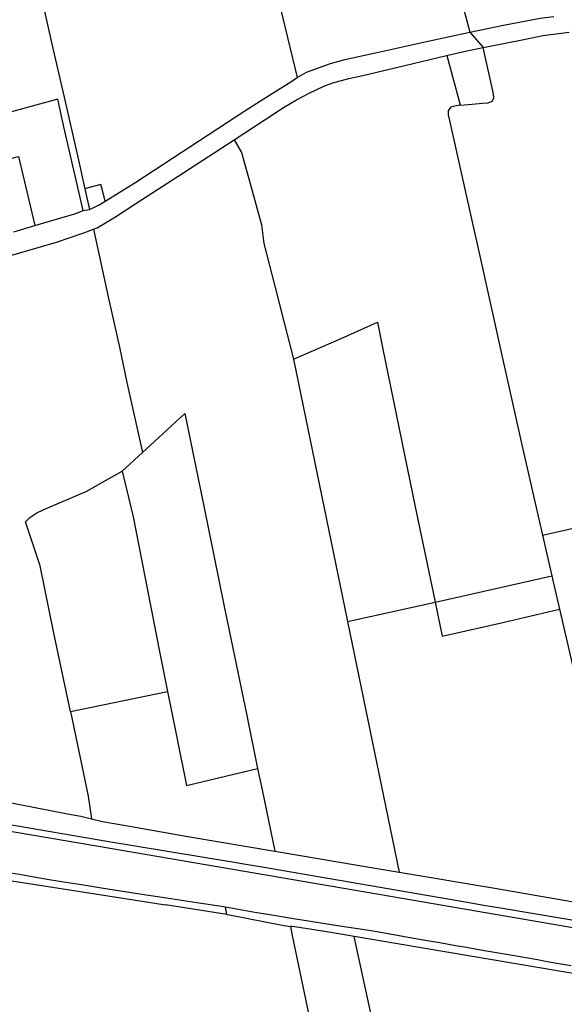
# Model space of a CAD drawing. Header units: inches. Extents: x 210911 to 224988, y 571697 to 586201.
# Tile 257 of 301: x 223410 to 223737, y 581127 to 581719. Entities that reach past the tile are written whole.
import ezdxf

# ---------------------------------------------------------------- set-up
doc = ezdxf.new("R2010")
doc.units = ezdxf.units.IN
doc.header["$MEASUREMENT"] = 0

msp = doc.modelspace()

# ---------------------------------------------------------------- linework, layer by layer
for points in [[(223655.526, 581807.894), (223656.466, 581803.903), (223658.881, 581793.715), (223666.447, 581763.994), (223675.909, 581727.662), (223680.236, 581711.829)], [(223553.058, 581782.605), (223563.3, 581739.498), (223576.431, 581684.557)], [(223419.476, 581747.485), (223429.902, 581701.23), (223436.364, 581672.641), (223444.605, 581636.525), (223448.791, 581617.649)], [(223680.236, 581711.829), (223700.369, 581716.022), (223722.486, 581720.083), (223730.658, 581721.126)], [(223576.431, 581684.557), (223582.066, 581687.688), (223596.396, 581692.839), (223605.112, 581695.366), (223625.268, 581699.813), (223646.87, 581704.453), (223654.071, 581706.076), (223680.236, 581711.829)], [(223680.236, 581711.829), (223688.283, 581702.537)], [(223688.283, 581702.537), (223713.667, 581707.571), (223724.063, 581709.76), (223739.796, 581711.851)], [(223666.249, 581697.766), (223678.291, 581700.53), (223688.283, 581702.537)], [(223674.325, 581667.948), (223681.688, 581668.531), (223687.73, 581669.025), (223691.284, 581669.366), (223693.537, 581670.252), (223694.688, 581671.991), (223694.406, 581674.758), (223688.283, 581702.537)], [(223538.516, 581647.032), (223568.305, 581666.413), (223576.109, 581671.141), (223583.591, 581675.002), (223592.391, 581679.207), (223597.884, 581681.371), (223607.438, 581683.882), (223615.804, 581685.745), (223641.128, 581691.795), (223666.249, 581697.766)], [(223666.249, 581697.766), (223666.275, 581697.69), (223674.324, 581667.999), (223674.325, 581667.948)], [(223461.124, 581610.159), (223462.143, 581610.742), (223479.568, 581621.487), (223523.567, 581650.36), (223545.023, 581664.474), (223554.364, 581670.539), (223563.05, 581675.937), (223572.569, 581681.952), (223576.406, 581684.557), (223576.431, 581684.557)], [(223447.89, 581604.59), (223436.24, 581654.81), (223432.65, 581671.39), (223395.83, 581661.48)], [(223674.325, 581667.948), (223671.941, 581667.518), (223668.85, 581666.572), (223667.142, 581664.598), (223667.244, 581662.008), (223667.888, 581658.611), (223681.427, 581598.466), (223686.325, 581576.365), (223698.435, 581521.896), (223711.372, 581463.639), (223719.423, 581428.614), (223723.848, 581409.329)], [(223454.121, 581593.3), (223456.314, 581594.094), (223467.275, 581600.683), (223479.493, 581608.683), (223508.272, 581627.443), (223538.516, 581647.032)], [(223538.516, 581647.032), (223542.911, 581639.507), (223548.712, 581618.583), (223555.012, 581595.987), (223556.447, 581584.697), (223563.142, 581558.269), (223568.405, 581537.721), (223574.249, 581515.044)], [(223402.15, 581635.1), (223408.97, 581636.92), (223418.805, 581595.588)], [(223461.124, 581610.159), (223460.447, 581612.678), (223458.412, 581620.254), (223450.872, 581618.212), (223448.791, 581617.649)], [(223448.791, 581617.649), (223449.215, 581615.739)], [(223449.215, 581615.739), (223451.564, 581605.145)], [(223418.805, 581595.588), (223443.518, 581602.71), (223447.89, 581604.59)], [(223447.89, 581604.59), (223451.564, 581605.145)], [(223451.564, 581605.145), (223451.654, 581605.173), (223455.548, 581607.016), (223457.393, 581608.026), (223460.527, 581609.818)], [(223460.527, 581609.818), (223461.124, 581610.159)], [(223368.312, 581568.028), (223372.735, 581569.34), (223398.816, 581575.905), (223431.904, 581585.59), (223448.237, 581591.167), (223454.121, 581593.3)], [(223406.214, 581591.782), (223418.805, 581595.588)], [(223454.121, 581593.3), (223462.956, 581552.703), (223469.639, 581522.364), (223474.178, 581501.06), (223483.488, 581458.927)], [(223574.249, 581515.044), (223602.811, 581527.554), (223624.614, 581537.48), (223627.98, 581521.205), (223647.357, 581426.319), (223658.066, 581374.852), (223659.292, 581369.079)], [(223574.249, 581515.044), (223606.685, 581357.439)], [(223483.488, 581458.927), (223490.743, 581465.588), (223508.992, 581482.485), (223520.291, 581426.653), (223532.427, 581367.422), (223546.139, 581300.963), (223552.691, 581268.994)], [(223471.35, 581447.782), (223483.488, 581458.927)], [(223440.21, 581303.318), (223437.671, 581315.453), (223430.072, 581351.421), (223421.964, 581390.916), (223413.137, 581417.349), (223415.838, 581419.832), (223420.086, 581422.683), (223423.731, 581424.563), (223449.948, 581435.776), (223456.756, 581439.509), (223471.35, 581447.782)], [(223471.35, 581447.782), (223477.803, 581420.378), (223493.677, 581339.302), (223498.507, 581315.331)], [(223723.848, 581409.329), (223807.75, 581428.269)], [(223723.848, 581409.329), (223729.464, 581384.852)], [(223344.882, 581395.532), (223349.492, 581381.505), (223351.699, 581374.916), (223353.536, 581370.281), (223355.112, 581366.558), (223364.048, 581310.785), (223369.659, 581275.641), (223370.663, 581270.313), (223372.225, 581264.99), (223373.643, 581262.18), (223377.129, 581257.886), (223379.075, 581255.792), (223382.699, 581253.481), (223386.14, 581252.007), (223390.11, 581251.121), (223438.502, 581241.84), (223446.44, 581240.296), (223452.916, 581238.707)], [(223659.292, 581369.079), (223675.286, 581372.618), (223729.464, 581384.852)], [(223729.464, 581384.852), (223730.305, 581381.187), (223734.104, 581364.762)], [(223606.685, 581357.439), (223659.292, 581369.079)], [(223659.292, 581369.079), (223663.639, 581348.625), (223700.066, 581356.863), (223734.104, 581364.762)], [(223734.104, 581364.762), (223738.669, 581345.022), (223751.466, 581289.175), (223765.574, 581227.774), (223775.837, 581182.933)], [(223606.685, 581357.439), (223637.712, 581206.684)], [(223440.21, 581303.318), (223498.507, 581315.331)], [(223498.507, 581315.331), (223503.898, 581288.568), (223509.903, 581258.838), (223552.691, 581268.994)], [(223440.21, 581303.318), (223450.85, 581252.445), (223452.916, 581238.707)], [(223552.691, 581268.994), (223555.326, 581256.141), (223562.98, 581219.225)], [(224987.981, 580960.904), (224966.9, 580964.544), (224884.731, 580978.323), (224822.761, 580988.545), (224792.322, 580993.815), (224756.563, 581000.115), (224709.754, 581008.379), (224622.709, 581023.043), (224512.816, 581041.393), (224417.877, 581057.509), (224182.724, 581097.655), (224057.935, 581118.759), (223981.763, 581131.967), (223874.655, 581150.461), (223778.157, 581166.935), (223639.513, 581190.882), (223455.834, 581222.316), (223379.223, 581235.415), (223373.47, 581237.448), (223368.099, 581240.353), (223364.679, 581243.252)], [(223377.624, 581240.895), (223379.58, 581240.438), (223382.856, 581239.55), (223388.343, 581238.407), (223401.323, 581235.767), (223462.159, 581225.334), (223536.094, 581213.041)], [(223452.916, 581238.707), (223459.522, 581237.087), (223473.412, 581234.647), (223510.833, 581228.183), (223562.98, 581219.225)], [(223562.98, 581219.225), (223566.621, 581218.599), (223623.221, 581209.098), (223637.712, 581206.684)], [(223536.094, 581213.041), (223545.526, 581211.473), (223555.362, 581209.784)], [(223555.362, 581209.784), (223678.57, 581188.628)], [(223398.563, 581207.176), (223401.757, 581206.736), (223409.58, 581205.416), (223423.907, 581202.801), (223435.972, 581200.897), (223446.92, 581199.196), (223458.783, 581197.318), (223470.188, 581195.541), (223483.117, 581193.485), (223497.926, 581191.175), (223518.755, 581188.053), (223529.779, 581186.428), (223533.361, 581185.793)], [(223637.712, 581206.684), (223693.989, 581197.31), (223775.837, 581182.933)], [(223402.395, 581201.837), (223442.188, 581195.725)], [(223442.188, 581195.725), (223497.243, 581187.093)], [(223534.225, 581181.257), (223497.243, 581187.093)], [(223534.225, 581181.257), (223533.361, 581185.793)], [(223533.361, 581185.793), (223539.94, 581184.626), (223550.938, 581182.697), (223560.057, 581181.123), (223574.257, 581178.863), (223584.443, 581177.264), (223600.725, 581174.65), (223612.968, 581172.797), (223622.062, 581171.299), (223635.448, 581168.963), (223643.069, 581167.643), (223654.601, 581165.612), (223662.12, 581164.318), (223671.569, 581162.642), (223676.979, 581161.754), (223685.616, 581160.205), (223691.357, 581159.241), (223704.667, 581156.88), (223720.771, 581154.087), (223724.683, 581153.402), (223728.823, 581152.64), (223733.726, 581151.828), (223741.143, 581150.559)], [(223678.57, 581188.628), (223688.637, 581186.9), (223698.644, 581185.207)], [(223698.644, 581185.207), (223778.405, 581171.71)], [(223534.225, 581181.257), (223535.821, 581181.006), (223568.402, 581174.575), (223572.382, 581173.952)], [(223572.382, 581173.952), (223573.495, 581168.627), (223587.826, 581099.62), (223593.568, 581064.899), (223598.32, 581040.441), (223565.197, 581038.939), (223560.623, 581064.973), (223545.764, 581062.762), (223524.529, 581059.813), (223524.529, 581059.788), (223517.29, 581058.162), (223498.315, 581052.394), (223476.877, 581046.83), (223472.428, 581045.506)], [(223610.665, 581167.963), (223594.2, 581170.768), (223572.346, 581174.124), (223572.382, 581173.952)], [(223643.393, 581017.599), (223610.665, 581167.963)], [(223785.029, 581138.209), (223750.422, 581144.326), (223679.311, 581156.269), (223610.665, 581167.963)]]:
    msp.add_lwpolyline(points)

doc.saveas('drawing.dxf')
